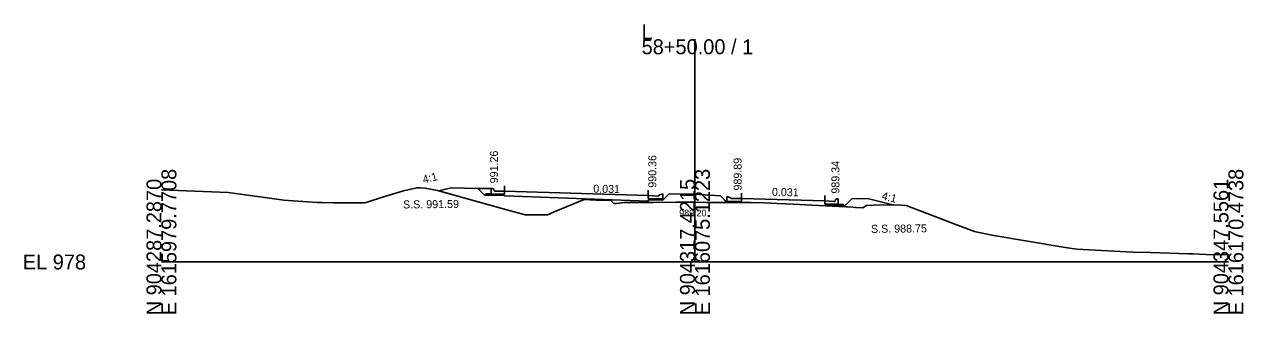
# Model space of a CAD drawing. Extents: x 1009 to 7438, y -1586 to 7964.
# Drawn here: x 5009.2 to 5237.7, y 6414 to 6468.3 of the extents above; entities that cross this region are included whole.
import ezdxf

# ---------------------------------------------------------------- set-up
doc = ezdxf.new("R2010")
doc.units = 0
for name, color, linetype in [('Exist Cross Section Cell', 7, 'Continuous'), ('Exist XS Center Line Elevation Label', 7, 'Continuous'), ('Exist XS Ground Line', 7, 'Continuous'), ('Prop XS Earthwork Shape', 7, 'Continuous'), ('Prop XS EOT Tick Mark', 7, 'Continuous'), ('Prop XS Finish Grade', 7, 'Continuous'), ('Prop XS Finish Grade CurbGutter', 7, 'Continuous'), ('Prop XS Finish Grade Earthwork', 7, 'Continuous'), ('Prop XS Finish Grade Pavement', 7, 'Continuous'), ('Prop XS Hydro Elevations', 7, 'Continuous'), ('Prop XS Pvmt Edge Slope', 7, 'Continuous'), ('Prop XS SE Text', 7, 'Continuous'), ('Prop XS Side Slope Text', 7, 'Continuous'), ('Prop XS SS Elevation Text', 7, 'Continuous'), ('Prop XS Subgrade CurbGutter', 7, 'Continuous'), ('Prop XS Subgrade Earthwork', 7, 'Continuous')]:
    doc.layers.add(name, color=color, linetype=linetype)

msp = doc.modelspace()

# ---------------------------------------------------------------- linework, layer by layer
at = {"layer": 'Exist Cross Section Cell'}
for p, q in [((5134.89, 6423.73), (5134.89, 6465.52)), ((5034.89, 6423.73), (5134.89, 6423.73)), ((5134.89, 6423.73), (5234.89, 6423.73))]:
    msp.add_line(p, q, dxfattribs=at)
at = {"layer": 'Exist XS Ground Line'}
for p, q in [((5034.89, 6437.25), (5047.42, 6436.76)), ((5047.42, 6436.76), (5054.72, 6435.79)), ((5054.72, 6435.79), (5057.86, 6435.32)), ((5073.66, 6435.03), (5076.35, 6435.88)), ((5076.35, 6435.88), (5080.24, 6437.07)), ((5080.24, 6437.07), (5082.75, 6437.62)), ((5082.75, 6437.62), (5083.4, 6437.66)), ((5083.4, 6437.66), (5084.35, 6437.59)), ((5084.35, 6437.59), (5086.62, 6437.15)), ((5086.62, 6437.15), (5098.95, 6433.7)), ((5057.86, 6435.32), (5064.09, 6434.9)), ((5064.09, 6434.9), (5064.91, 6434.87)), ((5064.91, 6434.87), (5067.11, 6434.86)), ((5067.11, 6434.86), (5071.08, 6434.84)), ((5071.08, 6434.84), (5073, 6434.82)), ((5073, 6434.82), (5073.66, 6435.03)), ((5098.95, 6433.7), (5103.05, 6432.58)), ((5107.23, 6432.59), (5108.82, 6433.28)), ((5108.82, 6433.28), (5114.1, 6435.45)), ((5114.1, 6435.45), (5116.36, 6435.35)), ((5116.36, 6435.35), (5119.1, 6435.25)), ((5119.1, 6435.25), (5119.68, 6434.69)), ((5119.68, 6434.69), (5120.19, 6434.72)), ((5120.19, 6434.72), (5121.67, 6434.88)), ((5121.67, 6434.88), (5127.04, 6434.9)), ((5127.04, 6434.9), (5131.36, 6434.94)), ((5131.36, 6434.94), (5134.89, 6434.93)), ((5134.89, 6434.93), (5136.99, 6434.92)), ((5136.99, 6434.92), (5142.44, 6434.9)), ((5142.44, 6434.9), (5145.45, 6434.87)), ((5145.45, 6434.87), (5147.92, 6434.84)), ((5147.92, 6434.84), (5150.33, 6434.73)), ((5150.33, 6434.73), (5153.31, 6434.6)), ((5153.31, 6434.6), (5158.03, 6434.36)), ((5158.03, 6434.36), (5164.57, 6434.01)), ((5164.57, 6434.01), (5164.99, 6433.98)), ((5164.99, 6433.98), (5166.36, 6433.89)), ((5166.36, 6433.89), (5167.06, 6434.35)), ((5167.06, 6434.35), (5168.34, 6434.38)), ((5168.34, 6434.38), (5172.12, 6434.48)), ((5172.12, 6434.48), (5173.54, 6434.38)), ((5173.54, 6434.38), (5174.47, 6434.33)), ((5174.47, 6434.33), (5177.9, 6432.99)), ((5103.05, 6432.58), (5104.73, 6432.59)), ((5104.73, 6432.59), (5107.23, 6432.59)), ((5177.9, 6432.99), (5179.75, 6432.32)), ((5179.75, 6432.32), (5182.82, 6431.16)), ((5182.82, 6431.16), (5187.29, 6429.42)), ((5187.29, 6429.42), (5190.52, 6428.79)), ((5190.52, 6428.79), (5204.31, 6426.43)), ((5204.31, 6426.43), (5206.49, 6426.14)), ((5206.49, 6426.14), (5212.28, 6425.84)), ((5212.28, 6425.84), (5216.97, 6425.58)), ((5216.97, 6425.58), (5220.25, 6425.49)), ((5220.25, 6425.49), (5227.46, 6425.26)), ((5227.46, 6425.26), (5228.22, 6425.24)), ((5228.22, 6425.24), (5230.62, 6425.16)), ((5230.62, 6425.16), (5234.89, 6425.05))]:
    msp.add_line(p, q, dxfattribs=at)
at = {"layer": 'Prop XS Earthwork Shape'}
for points in [[(5119.1, 6435.25), (5119.68, 6434.69), (5120.19, 6434.72), (5121.67, 6434.88), (5127.04, 6434.9), (5131.36, 6434.94), (5134.89, 6434.93), (5136.99, 6434.92), (5140.87, 6434.91), (5139.66, 6436.12), (5134.83, 6436.46), (5130.07, 6436.5), (5128.9, 6435.33), (5126.15, 6435.37), (5126.15, 6435.16), (5099.22, 6436.12), (5099.22, 6436.2), (5095.47, 6436.27), (5094.2, 6437.54), (5089.22, 6437.65), (5086.91, 6437.07), (5098.95, 6433.7), (5103.05, 6432.58), (5104.73, 6432.59), (5107.23, 6432.59), (5108.82, 6433.28), (5114.1, 6435.45), (5116.36, 6435.35)], [(5159.22, 6434.35), (5162.97, 6434.27), (5164.31, 6435.61), (5167.22, 6435.67), (5172, 6434.48), (5168.34, 6434.38), (5167.06, 6434.35), (5166.36, 6433.89), (5164.99, 6433.98), (5164.57, 6434.01), (5159.22, 6434.3)], [(5140.92, 6434.91), (5142.44, 6434.9), (5143.64, 6434.89), (5143.64, 6434.83), (5140.9, 6434.88)]]:
    msp.add_lwpolyline(points, close=True, dxfattribs=at)
at = {"layer": 'Prop XS EOT Tick Mark'}
for p, q in [((5099.22, 6437.03), (5099.22, 6438.03)), ((5126.15, 6436.2), (5126.15, 6437.2)), ((5143.64, 6435.66), (5143.64, 6436.66)), ((5159.22, 6435.18), (5159.22, 6436.18))]:
    msp.add_line(p, q, dxfattribs=at)
at = {"layer": 'Prop XS Finish Grade'}
msp.add_line((5096.72, 6437.49), (5094.2, 6437.54), dxfattribs=at)
at = {"layer": 'Prop XS Finish Grade CurbGutter'}
for p, q in [((5096.72, 6437.49), (5096.97, 6437.49)), ((5096.97, 6437.49), (5097.1, 6437.45)), ((5097.19, 6437.36), (5097.1, 6437.45)), ((5097.25, 6437.11), (5097.19, 6437.36)), ((5097.35, 6437.02), (5097.25, 6437.11)), ((5097.47, 6436.99), (5097.35, 6437.02)), ((5099.22, 6437.03), (5097.47, 6436.99)), ((5126.15, 6436.2), (5126.9, 6436.16)), ((5126.15, 6436.2), (5128.14, 6436.09)), ((5128.14, 6436.26), (5128.89, 6436.51)), ((5128.14, 6436.09), (5128.14, 6436.26)), ((5141.64, 6435.79), (5140.89, 6436.04)), ((5141.64, 6435.62), (5141.64, 6435.79)), ((5143.64, 6435.66), (5141.64, 6435.62)), ((5143.64, 6435.66), (5142.89, 6435.64)), ((5161.25, 6435.44), (5161.34, 6435.53)), ((5161.47, 6435.56), (5161.34, 6435.53)), ((5161.72, 6435.56), (5161.47, 6435.56)), ((5159.22, 6435.18), (5160.97, 6435.07)), ((5160.97, 6435.07), (5161.09, 6435.09)), ((5161.09, 6435.09), (5161.18, 6435.19)), ((5161.18, 6435.19), (5161.25, 6435.44))]:
    msp.add_line(p, q, dxfattribs=at)
at = {"layer": 'Prop XS Finish Grade Earthwork'}
for p, q in [((5089.22, 6437.65), (5086.91, 6437.07)), ((5094.2, 6437.54), (5089.22, 6437.65)), ((5164.31, 6435.61), (5167.22, 6435.67)), ((5167.22, 6435.67), (5172, 6434.48))]:
    msp.add_line(p, q, dxfattribs=at)
msp.add_lwpolyline([(5139.66, 6436.12), (5134.83, 6436.46), (5130.07, 6436.5)], dxfattribs=at)
at = {"layer": 'Prop XS Finish Grade Pavement'}
for p, q in [((5126.15, 6436.2), (5099.22, 6437.03)), ((5159.22, 6435.18), (5143.64, 6435.66))]:
    msp.add_line(p, q, dxfattribs=at)
at = {"layer": 'Prop XS Pvmt Edge Slope'}
for p, q in [((5095.72, 6436.51), (5095.47, 6436.27)), ((5096.72, 6436.5), (5095.72, 6436.51)), ((5127.65, 6435.6), (5128.89, 6435.58)), ((5128.65, 6435.58), (5128.9, 6435.33)), ((5142.14, 6435.11), (5140.89, 6435.13)), ((5141.14, 6435.13), (5140.9, 6434.88)), ((5161.72, 6434.55), (5162.72, 6434.53)), ((5162.72, 6434.53), (5162.97, 6434.27))]:
    msp.add_line(p, q, dxfattribs=at)
at = {"layer": 'Prop XS Subgrade CurbGutter'}
for p, q in [((5096.72, 6436.5), (5096.72, 6437.49)), ((5099.22, 6436.45), (5096.72, 6436.5)), ((5099.22, 6437.03), (5099.22, 6436.45)), ((5126.15, 6436.2), (5126.15, 6435.62)), ((5126.15, 6435.62), (5127.65, 6435.6)), ((5128.89, 6435.58), (5128.89, 6436.51)), ((5140.89, 6435.13), (5140.89, 6436.04)), ((5143.64, 6435.66), (5143.64, 6435.08)), ((5161.72, 6434.55), (5161.72, 6435.56)), ((5143.64, 6435.08), (5142.14, 6435.11)), ((5159.22, 6435.18), (5159.22, 6434.6)), ((5159.22, 6434.6), (5161.72, 6434.55))]:
    msp.add_line(p, q, dxfattribs=at)
at = {"layer": 'Prop XS Subgrade Earthwork'}
for p, q in [((5095.47, 6436.27), (5094.2, 6437.54)), ((5099.22, 6436.2), (5095.47, 6436.27)), ((5099.22, 6436.12), (5099.22, 6436.2)), ((5126.15, 6435.16), (5099.22, 6436.12)), ((5128.9, 6435.33), (5130.07, 6436.5)), ((5140.9, 6434.88), (5139.66, 6436.12)), ((5162.97, 6434.27), (5164.31, 6435.61)), ((5126.15, 6435.16), (5126.15, 6435.37)), ((5126.15, 6435.37), (5128.9, 6435.33)), ((5143.64, 6434.83), (5140.9, 6434.88)), ((5143.64, 6434.83), (5143.64, 6434.89)), ((5159.22, 6434.29), (5159.22, 6434.35)), ((5159.22, 6434.35), (5162.97, 6434.27))]:
    msp.add_line(p, q, dxfattribs=at)

# ---------------------------------------------------------------- texts
at = {"layer": 'Exist Cross Section Cell'}
for s, p in [('L', (5124.89, 6465.52)), ('58+50.00 / 1', (5124.89, 6462.72)), ('EL 978', (5008.89, 6422.33))]:
    msp.add_text(s, height=2.8, dxfattribs=at).set_placement(p)
for s, p in [('E 1615979.7708', (5037.69, 6413.73)), ('E 1616075.1223', (5137.69, 6413.73)), ('E 1616170.4738', (5237.69, 6413.73)), ('N 904287.2870', (5034.89, 6413.73)), ('N 904317.4215', (5134.89, 6413.73)), ('N 904347.5561', (5234.89, 6413.73))]:
    msp.add_text(s, height=2.8, rotation=90, dxfattribs=at).set_placement(p)
at = {"layer": 'Exist XS Center Line Elevation Label'}
msp.add_text('989.20', height=1.25, dxfattribs=at).set_placement((5131.94, 6432.3))
at = {"layer": 'Prop XS Hydro Elevations'}
for s, p in [('991.26', (5097.97, 6438.49)), ('990.36', (5127.65, 6437.66)), ('989.89', (5143.64, 6437.14)), ('989.34', (5161.97, 6436.56))]:
    msp.add_text(s, height=1.5, rotation=90, dxfattribs=at).set_placement(p)
at = {"layer": 'Prop XS SE Text'}
for rotation, p in [(359.0652, (5115.82, 6436.74)), (358.8542, (5149.31, 6436.14))]:
    msp.add_text('0.031', height=1.5, rotation=rotation, dxfattribs=at).set_placement(p)
at = {"layer": 'Prop XS Side Slope Text'}
for rotation, p in [(14.0362, (5084.04, 6438.44)), (345.9638, (5169.79, 6435.49))]:
    msp.add_text('4:1', height=1.5, rotation=rotation, dxfattribs=at).set_placement(p)
at = {"layer": 'Prop XS SS Elevation Text'}
for s, p in [('S.S. 991.59', (5080.18, 6433.77)), ('S.S. 988.75', (5167.89, 6429.19))]:
    msp.add_text(s, height=1.5, rotation=0.5729, dxfattribs=at).set_placement(p)

doc.saveas('drawing.dxf')
